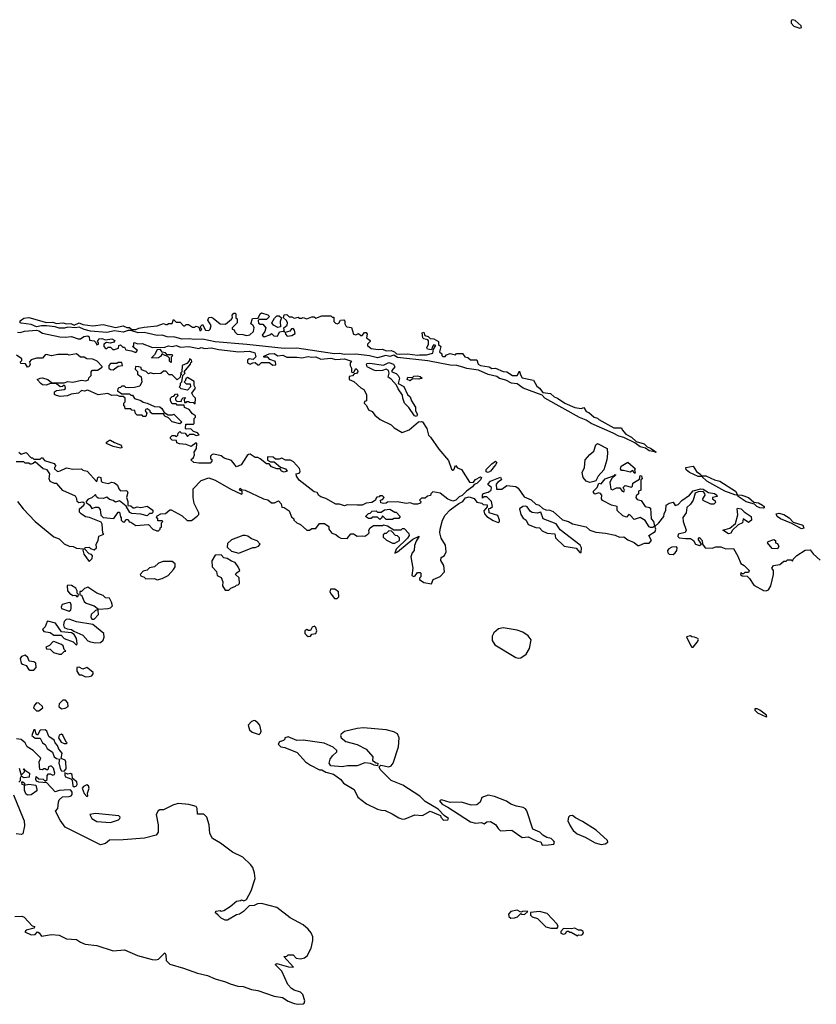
# Model space of a CAD drawing. Extents: x 2029826 to 2248070, y 228728 to 402406.
# Tile 299 of 368: x 2193662 to 2199994, y 267108 to 274934. Entities that reach past the tile are written whole.
import ezdxf

# ---------------------------------------------------------------- set-up
doc = ezdxf.new("R2010")
doc.units = 0

msp = doc.modelspace()

# ---------------------------------------------------------------- linework, layer by layer
at = {"layer": '0CON10XD'}
for points in [[(2199863.6, 274866.4), (2199875, 274872.5), (2199873.3, 274885), (2199825, 274926.2), (2199805, 274933.8), (2199795, 274927.5), (2199793.5, 274905), (2199815, 274882.7), (2199863.6, 274866.4)], [(2198715, 271492.5), (2198710, 271500), (2198665, 271505.8), (2198635, 271527.5), (2198595, 271539.2), (2198551.7, 271571.7), (2198463.4, 271613.4), (2198425, 271622.5), (2198378.3, 271648.3), (2198203.6, 271723.6), (2198165, 271751.4), (2198111.7, 271771.7), (2197835.9, 271925.9), (2197815, 271950), (2197665, 272004.2), (2197615, 272038.8), (2197570, 272045), (2197525, 272067.5), (2197475, 272082.2), (2197455, 272098), (2197385, 272114.2), (2197308.3, 272148.3), (2197215, 272160), (2197185, 272170.8), (2197135.9, 272185.9), (2197085, 272188.1), (2196905, 272221.4), (2196665, 272249.2), (2196636.7, 272266.7), (2196605, 272256.7), (2196573.6, 272263.6), (2196505, 272245.6), (2196441.8, 272261.8), (2196333.9, 272276.1), (2196245, 272272.2), (2196205, 272280), (2196165, 272277.5), (2195865, 272323.1), (2195765, 272321.5), (2195467.5, 272352.5), (2195215, 272373.6), (2195115, 272393.8), (2195045, 272391.4), (2195015, 272398), (2194955, 272393.6), (2194895, 272410), (2194835, 272412.5), (2194795, 272427.5), (2194755, 272423.3), (2194653, 272447), (2194605, 272444), (2194545, 272462.5), (2194525, 272462.5), (2194485, 272450), (2194415, 272461.2), (2194355, 272447.1), (2194225, 272458.6), (2194175, 272470), (2194135, 272488.8), (2194105, 272484), (2194045, 272490), (2194017.5, 272482.5), (2193975, 272481.8), (2193945, 272492), (2193875, 272499.2), (2193835, 272500), (2193795, 272492), (2193755, 272510), (2193675, 272521.2), (2193667.5, 272525), (2193665, 272540), (2193695, 272562.5), (2193735, 272567.5), (2193875, 272527.5), (2193925, 272528.6), (2193955, 272518.8), (2194005, 272524.3), (2194035, 272516.2), (2194067.7, 272517.7), (2194095, 272506.7), (2194135, 272523.3), (2194165, 272511.2), (2194245, 272501.2), (2194325, 272510), (2194425, 272486.7), (2194485, 272501.4), (2194515, 272486.7), (2194535, 272487.5), (2194555, 272470), (2194585, 272470), (2194608.3, 272481.7), (2194650.7, 272489.3), (2194755, 272500), (2194805, 272520), (2194825, 272510), (2194835, 272510), (2194845, 272520), (2194875, 272520), (2194885, 272550), (2194905, 272530), (2194938.3, 272528.3), (2194965, 272500), (2194975, 272500), (2194985, 272510), (2195005, 272510), (2195035, 272490), (2195055, 272490), (2195062.5, 272497.5), (2195081.7, 272491.7), (2195090, 272485), (2195095, 272460), (2195110, 272475), (2195101.7, 272481.7), (2195100, 272495), (2195115, 272510), (2195140, 272465), (2195165, 272463.3), (2195176.1, 272473.9), (2195183, 272503), (2195157.5, 272545), (2195165, 272567.5), (2195185, 272568.8), (2195201.2, 272561.2), (2195255, 272517.5), (2195297.5, 272512.5), (2195346.4, 272553.6), (2195352.5, 272565), (2195350, 272585), (2195365, 272600), (2195375, 272600), (2195380, 272595), (2195380, 272565), (2195390, 272555), (2195390, 272525), (2195350, 272485), (2195350, 272475), (2195368.3, 272468.3), (2195371.7, 272451.7), (2195390, 272435), (2195435, 272432.5), (2195465, 272423.3), (2195491.7, 272428.3), (2195520, 272455), (2195527, 272487), (2195516.4, 272506.4), (2195500, 272515), (2195511.7, 272558.3), (2195558.3, 272561.7), (2195573.9, 272596.1), (2195585, 272603.3), (2195635, 272586.7), (2195647.5, 272575), (2195625, 272550), (2195578.3, 272551.7), (2195565, 272550), (2195558.3, 272541.7), (2195560.7, 272520.7), (2195575, 272512.5), (2195595, 272512.5), (2195617.5, 272485), (2195610, 272455), (2195590, 272425), (2195605, 272413.3), (2195651.7, 272428.3), (2195665, 272440), (2195681.2, 272421.2), (2195712.5, 272417.5), (2195727.5, 272452.5), (2195757.5, 272457.5), (2195768.3, 272451.7), (2195762.5, 272485), (2195787.5, 272505), (2195790, 272525), (2195783, 272543), (2195760, 272565), (2195765, 272587.5), (2195785, 272590), (2195803, 272573), (2195825, 272572.5), (2195845, 272560), (2195875, 272570), (2195885, 272560), (2195905, 272560), (2195915, 272567.5), (2195945, 272556.7), (2195985, 272572.5), (2196001.7, 272571.7), (2196015, 272562.5), (2196065, 272580), (2196135, 272580), (2196145, 272570), (2196158.3, 272568.3), (2196160, 272535), (2196171.2, 272521.2), (2196185, 272516.7), (2196199.3, 272520.7), (2196213.3, 272546.7), (2196238.3, 272548.3), (2196246.7, 272536.7), (2196247, 272517), (2196255, 272500), (2196263, 272493), (2196298.3, 272488.3), (2196315, 272433.3), (2196335, 272430), (2196355, 272440), (2196375, 272422.5), (2196385, 272422.5), (2196403.6, 272446.4), (2196415, 272447.5), (2196423.8, 272435), (2196420, 272405), (2196447.5, 272385), (2196447.5, 272375), (2196427.5, 272355), (2196427.5, 272345), (2196455, 272321.2), (2196511.7, 272311.7), (2196545, 272314), (2196575, 272302), (2196615, 272304), (2196642.5, 272295), (2196658.3, 272278.3), (2196683.9, 272273.9), (2196745, 272277.5), (2196824.1, 272265.9), (2196841.1, 272268.9), (2196895, 272269.2), (2196947, 272283), (2196950, 272315), (2196970, 272345), (2196955, 272350), (2196943, 272337), (2196935, 272310), (2196902.5, 272315), (2196897.5, 272325), (2196912.5, 272355), (2196911.7, 272381.7), (2196905, 272390), (2196875, 272397.5), (2196867.5, 272405), (2196860, 272445), (2196875, 272450), (2196883, 272423), (2196910, 272415), (2196925, 272400), (2196955, 272397.5), (2196990, 272375), (2196991.7, 272351.7), (2197010, 272335), (2197000, 272295), (2197018.3, 272278.3), (2197017.5, 272265), (2197025, 272257.5), (2197045, 272257.5), (2197055, 272270), (2197085, 272280), (2197125, 272270), (2197135, 272280), (2197181.7, 272281.7), (2197200, 272255), (2197225, 272247.5), (2197245, 272230), (2197295, 272230), (2197307, 272197), (2197326, 272186), (2197395, 272173.8), (2197415, 272160), (2197445, 272163.3), (2197505, 272137.5), (2197535, 272133.8), (2197580, 272105), (2197615, 272106.7), (2197635, 272140), (2197640, 272115), (2197655, 272087.5), (2197745, 272067.5), (2197772.1, 272022.1), (2197795, 272006.2), (2197820.6, 271970.6), (2197881.4, 271961.4), (2197910, 271935), (2197936.5, 271926.5), (2197995, 271885.7), (2198075, 271852.5), (2198125, 271842.5), (2198145, 271850), (2198165, 271820), (2198185, 271812.5), (2198227.5, 271775), (2198255, 271766.2), (2198265, 271756.7), (2198385, 271689.2), (2198445, 271690), (2198450, 271675), (2198479.3, 271639.3), (2198525.8, 271615.8), (2198561.2, 271581.2), (2198625, 271563.3), (2198648.8, 271538.8), (2198675, 271529.2), (2198710, 271505), (2198720, 271495), (2198715, 271492.5)], [(2195715, 272487.5), (2195680, 272505), (2195667.5, 272525), (2195687.5, 272562.5), (2195705, 272580), (2195725, 272580), (2195742.5, 272565), (2195733.6, 272533.6), (2195735, 272492.5), (2195715, 272487.5)], [(2193645, 272448.8), (2193665, 272446.2), (2193701.8, 272458.2), (2193795, 272466), (2193815, 272460.8), (2193842.9, 272442.9), (2193982.5, 272412.5), (2194025, 272410), (2194073.6, 272416.4), (2194127, 272397), (2194145, 272397.5), (2194173.3, 272415), (2194205, 272420.6), (2194215, 272412.5), (2194217.5, 272387.5), (2194255, 272380), (2194268.3, 272368.3), (2194275, 272350), (2194290, 272355), (2194290, 272365), (2194280, 272375), (2194295, 272396.2), (2194315, 272398.8), (2194345, 272390), (2194395, 272397.5), (2194418.8, 272385), (2194410.7, 272369.3), (2194385, 272362.5), (2194353.3, 272366.7), (2194330, 272355), (2194330, 272335), (2194345, 272320), (2194355, 272320), (2194365, 272330), (2194385, 272330), (2194403, 272313), (2194415, 272312.5), (2194448.3, 272321.7), (2194450, 272345), (2194465, 272350), (2194481.7, 272331.7), (2194495, 272330), (2194505, 272310), (2194551.7, 272301.7), (2194585, 272287.5), (2194600, 272305), (2194560, 272335), (2194570, 272345), (2194570, 272365), (2194575, 272367.5), (2194598.3, 272358.3), (2194635, 272360), (2194717, 272327), (2194815, 272330), (2194845, 272341.2), (2194875, 272336.2), (2194905, 272343.8), (2194940.4, 272330.5), (2195006.8, 272336.8), (2195085, 272320), (2195105, 272328), (2195135, 272321.2), (2195185, 272325.6), (2195245, 272311.4), (2195405, 272293.8), (2195488.1, 272298.1), (2195530, 272285), (2195540, 272255), (2195517.5, 272232.5), (2195485, 272237.5), (2195473.8, 272226.2), (2195473.3, 272205), (2195495, 272196), (2195515, 272207.5), (2195535, 272210), (2195555, 272190), (2195565, 272190), (2195585, 272210), (2195645, 272210), (2195675, 272187.5), (2195698.3, 272191.7), (2195695, 272217.5), (2195651.7, 272231.7), (2195635, 272250), (2195601.7, 272251.7), (2195601.7, 272258.3), (2195645, 272278), (2195685, 272279.4), (2195715, 272262.5), (2195755, 272267.1), (2195785, 272251.2), (2195865, 272252), (2195905, 272245.7), (2195954.5, 272255.5), (2195985, 272250.8)], [(2195788.3, 272418.3), (2195825, 272424), (2195851.7, 272438.3), (2195847.5, 272465), (2195835, 272480), (2195823.6, 272476.4), (2195810.7, 272459.3), (2195771.7, 272448.3), (2195773.9, 272433.9), (2195788.3, 272418.3)], [(2196345, 271074.2), (2196265, 271076.7), (2196245, 271070), (2196205, 271083.3), (2196175, 271083.3), (2196095, 271126.7), (2196055, 271140), (2196040.7, 271150.7), (2196026.4, 271176.4), (2196001.7, 271181.7), (2195884.1, 271274.1), (2195862.5, 271305), (2195860, 271325), (2195888.3, 271331.7), (2195892.5, 271345), (2195887, 271367), (2195839.3, 271419.3), (2195815, 271432.5), (2195775, 271432.5), (2195745, 271447.5), (2195725, 271440), (2195695, 271440), (2195677, 271457), (2195631.7, 271458.3), (2195633, 271433), (2195655, 271420), (2195685, 271420), (2195735, 271377.5), (2195775, 271363.3), (2195787.5, 271345), (2195765, 271337.5), (2195743.8, 271345), (2195732.5, 271362.5), (2195705, 271363.8), (2195665, 271380.8), (2195645, 271402.5), (2195623.9, 271403.9), (2195573.6, 271443.6), (2195555, 271452.5), (2195535, 271453.3), (2195495, 271480), (2195481.2, 271478.8), (2195471.2, 271468.8), (2195422.5, 271395), (2195385, 271380), (2195345, 271430), (2195288.3, 271448.3), (2195265, 271467.5), (2195205, 271480), (2195191.7, 271478.3), (2195180, 271465), (2195180, 271445), (2195188.3, 271438.3), (2195190, 271425), (2195175, 271410), (2195085, 271407.5), (2195047.5, 271415), (2195022.5, 271435), (2195044, 271455), (2195051.2, 271475), (2195050, 271495), (2195068.8, 271525), (2195070, 271565), (2195065, 271570), (2195025, 271542.5), (2194985, 271557.5), (2194933, 271563), (2194911.7, 271571.7), (2194908.3, 271588.3), (2194875, 271592.5), (2194860, 271605), (2194860, 271615), (2194875, 271630), (2194895, 271630), (2194908.3, 271621.7), (2194918.3, 271631.7), (2194921.7, 271648.3), (2194935, 271660), (2194945, 271650), (2194978.3, 271648.3), (2194995, 271620), (2195015, 271640), (2195045, 271640), (2195065, 271630), (2195090, 271635), (2195075, 271650), (2195045, 271660), (2195021.7, 271681.7), (2194985, 271680), (2194980, 271685), (2194981.7, 271718.3), (2195045, 271720), (2195050, 271725), (2195050, 271765), (2195060, 271775), (2195060, 271785), (2195035, 271800), (2195010, 271835), (2194971.7, 271851.7), (2194970, 271870), (2194915, 271870), (2194905, 271880), (2194875, 271880), (2194860, 271905), (2194860, 271925), (2194875, 271940), (2194888.3, 271941.7), (2194901.7, 271958.3), (2194915, 271960), (2194920, 271945), (2194900, 271925), (2194901.7, 271911.7), (2194911.7, 271901.7), (2194945, 271900), (2194951.7, 271918.3), (2194961.7, 271928.3), (2194975, 271930), (2194980, 271925), (2194970, 271915), (2194971.7, 271891.7), (2194985, 271890), (2194991.7, 271898.3), (2195005, 271900), (2195013, 271893), (2195045, 271890), (2195058.3, 271881.7), (2195060, 271925), (2195040, 271945), (2195030, 271965), (2195060, 272005), (2195050, 272025), (2195048.3, 272058.3), (2194995, 272090), (2194981.7, 272078.3), (2194978.3, 272061.7), (2194970, 272055), (2194985, 272040), (2195018.3, 272038.3), (2195020, 272015), (2194995, 271990), (2194945, 272000), (2194930, 272015), (2194940, 272025), (2194940, 272045), (2194950, 272055), (2194960, 272105), (2194977, 272123), (2194970, 272135), (2195020, 272195), (2195021.7, 272208.3), (2195030, 272215), (2195028.3, 272228.3), (2195011.7, 272238.3), (2195008.3, 272221.7), (2194990, 272200), (2194953.8, 272186.2), (2194950, 272135), (2194940, 272125), (2194950, 272115), (2194941.7, 272108.3), (2194938.3, 272091.7), (2194915, 272070), (2194875, 272110), (2194851.7, 272111.7), (2194825, 272140), (2194805, 272140), (2194785, 272122.5), (2194725, 272120), (2194702.5, 272127.5), (2194685, 272120), (2194668.3, 272138.3), (2194631.7, 272151.7), (2194628.3, 272168.3), (2194610, 272175), (2194581.7, 272178.3), (2194580, 272155), (2194598.3, 272138.3), (2194600, 272115), (2194627.5, 272095), (2194632.5, 272055), (2194618.3, 272021.7), (2194575, 272010), (2194525, 272007.5), (2194505, 272010), (2194495, 272020), (2194475, 272020), (2194465, 272010), (2194451.7, 272008.3), (2194441.7, 271998.3), (2194440, 271985), (2194475, 271960), (2194535, 271960), (2194545, 271950), (2194558.3, 271948.3), (2194575, 271922.5), (2194625, 271907.5), (2194645, 271892.5), (2194676.4, 271886.4), (2194735, 271860), (2194777, 271857), (2194793, 271843), (2194811.7, 271811.7), (2194843, 271793), (2194877.5, 271792.5), (2194888.3, 271798.3), (2194950, 271735), (2194935, 271722.5), (2194875, 271737.5), (2194845, 271770), (2194815, 271782.5), (2194805, 271800), (2194715, 271800), (2194700, 271815), (2194700, 271825), (2194675, 271840), (2194663.6, 271836.4), (2194660, 271825), (2194672.5, 271805), (2194665, 271780), (2194645, 271780), (2194635, 271790), (2194595, 271790), (2194583, 271803), (2194578.3, 271828.3), (2194555, 271830), (2194545, 271840), (2194501.7, 271841.7), (2194498.3, 271858.3), (2194490, 271865), (2194490, 271885), (2194500, 271895), (2194500, 271925), (2194485, 271940), (2194458.3, 271938.3), (2194435, 271950), (2194395, 271947.5), (2194363.6, 271963.6), (2194285, 271952.5), (2194205, 271988), (2194175, 271980), (2194153.9, 271986.1), (2194130, 271965), (2194072, 271958), (2194043, 271943), (2193985, 271940), (2193955, 271947.5), (2193940, 271955), (2193940, 271975), (2193955, 271987.5), (2194017, 271993), (2194027, 272003), (2194025, 272020), (2194015, 272030), (2194002.5, 272017.5), (2193985, 272016.7), (2193955, 272040), (2193905, 272042.5), (2193875, 272030), (2193845, 272032.5), (2193830.7, 272040.7), (2193802.5, 272075), (2193825, 272083.3), (2193845, 272086.7), (2193885, 272073.3), (2193915, 272050), (2193955, 272047.5), (2194015, 272047.5), (2194045, 272057.5), (2194085, 272053.3), (2194155, 272067.5), (2194187, 272063), (2194208.3, 272071.7), (2194211.7, 272088.3), (2194230, 272105), (2194230, 272135), (2194241.7, 272148.3), (2194281.7, 272148.3), (2194318.3, 272171.7), (2194318.3, 272178.3), (2194279.3, 272219.3), (2194245, 272236.2), (2194197, 272237), (2194175, 272250), (2194145, 272250), (2194115, 272277.5), (2194055, 272267.5), (2194045, 272272.5), (2193965, 272272.5), (2193915, 272262.5), (2193875, 272272.5), (2193865, 272270), (2193845, 272242.5), (2193795, 272243.3), (2193755, 272230), (2193740, 272215), (2193747, 272193), (2193736.4, 272173.6), (2193725, 272172.5), (2193708.3, 272198.3), (2193671.7, 272201.7), (2193670, 272215), (2193680, 272225), (2193678.3, 272238.3), (2193638.3, 272268.3)], [(2194865, 272210), (2194870, 272215), (2194870, 272255), (2194880, 272265), (2194875, 272270), (2194835, 272270), (2194820, 272285), (2194795, 272290), (2194781.7, 272311.7), (2194755, 272310), (2194735, 272270), (2194710, 272245), (2194765, 272247.5), (2194790, 272265), (2194795, 272280), (2194801.7, 272271.7), (2194838.3, 272258.3), (2194850, 272245), (2194851.7, 272221.7), (2194865, 272210)], [(2194405, 272151.2), (2194445, 272180), (2194480, 272185), (2194475, 272210), (2194445, 272210), (2194435, 272200), (2194385, 272200), (2194370, 272185), (2194370, 272165), (2194385, 272152.5), (2194405, 272151.2)], [(2195985, 272250.8), (2196015, 272252.9), (2196055, 272235.8), (2196135, 272244), (2196175, 272233.3), (2196245, 272237.1), (2196298.3, 272218.3), (2196290, 272205), (2196290, 272185), (2196300, 272165), (2196300, 272135), (2196305, 272130), (2196318.3, 272131.7), (2196335, 272160), (2196348.3, 272148.3), (2196350, 272135), (2196338.3, 272121.7), (2196321.7, 272118.3), (2196308.3, 272101.7), (2196281.7, 272098.3), (2196280, 272075), (2196318.3, 272058.3), (2196375, 272006.7), (2196397.5, 271995), (2196420, 271955), (2196420, 271905), (2196401.7, 271898.3), (2196400, 271885), (2196418.3, 271868.3), (2196433.6, 271833.6), (2196465, 271820), (2196485, 271790), (2196527, 271757), (2196615, 271712.5), (2196639.3, 271689.3), (2196703.6, 271653.6), (2196757.3, 271672.7), (2196832.8, 271737.2), (2196855, 271741.2), (2196865, 271736.7), (2196899.2, 271685), (2196910.3, 271630.3), (2196928.6, 271615), (2196995, 271519.5), (2197069.6, 271429.6), (2197095, 271360), (2197105, 271353.8), (2197113, 271357), (2197125, 271390), (2197143, 271373), (2197175, 271357.5), (2197236.7, 271256.7), (2197266.1, 271253.9), (2197285, 271280), (2197325, 271300), (2197333.3, 271295), (2197325.8, 271275), (2197295, 271247.1), (2197275, 271240), (2197260.6, 271219.4), (2197212.9, 271185), (2197179.3, 271150.7), (2197155, 271140), (2197127.5, 271115), (2197105, 271107.5), (2197065, 271122.5), (2197005, 271170), (2196945, 271180), (2196930, 271165), (2196928.3, 271151.7), (2196903, 271147), (2196885, 271130), (2196855, 271130), (2196840, 271115), (2196850, 271105), (2196848.3, 271091.7), (2196825, 271082.5), (2196795, 271082.5), (2196765, 271092.5), (2196735, 271087.5), (2196665, 271102.5), (2196585, 271100), (2196575, 271090), (2196555, 271087.5), (2196533.6, 271093.6), (2196530, 271115), (2196545, 271120), (2196560, 271135), (2196545, 271150), (2196525, 271150), (2196518.3, 271141.7), (2196501.7, 271138.3), (2196491.7, 271128.3), (2196490, 271115), (2196460, 271095), (2196415, 271090), (2196385, 271076), (2196345, 271074.2)], [(2196815, 271780.8), (2196800, 271785), (2196755, 271852.5), (2196720, 271885), (2196706.7, 271925), (2196705, 271950), (2196669.3, 271999.3), (2196658.3, 272028.3), (2196615, 272077.5), (2196591.7, 272091.7), (2196600, 272125), (2196592.5, 272145), (2196575, 272156.2), (2196545, 272146), (2196495, 272143.3), (2196478.3, 272148.3), (2196423.6, 272173.6), (2196420, 272195), (2196425, 272200), (2196445, 272203.8), (2196555, 272187.5), (2196595, 272207.9), (2196634.3, 272195), (2196644, 272175), (2196620, 272145), (2196620, 272135), (2196655, 272120.8), (2196670.8, 272105), (2196680.8, 272085), (2196671.7, 272041.7), (2196715, 272017.5), (2196745.4, 271955.4), (2196766.1, 271936.1), (2196775.7, 271905), (2196807.3, 271855), (2196808.1, 271825), (2196824.4, 271795), (2196815, 271780.8)], [(2196765, 272064.2), (2196743.3, 272075), (2196748.3, 272091.7), (2196785, 272090), (2196795, 272100), (2196825, 272102.5), (2196845, 272097.5), (2196860, 272085), (2196835, 272077.5), (2196785, 272080), (2196765, 272064.2)], [(2194465, 271527.5), (2194405, 271542), (2194352.5, 271565), (2194352.5, 271575), (2194375, 271592.5), (2194385, 271592.5), (2194415, 271573.3), (2194462.5, 271555), (2194472.5, 271545), (2194475, 271530), (2194465, 271527.5)], [(2193655, 271497.5), (2193675, 271480), (2193715, 271492.5), (2193755, 271450), (2193765, 271450), (2193775, 271440), (2193825, 271440), (2193835, 271450), (2193845, 271450), (2193860, 271430), (2193937.5, 271405), (2193950, 271385), (2193940, 271375), (2193940, 271365), (2193963, 271343), (2193985, 271347.5), (2194035, 271372.5), (2194085, 271360), (2194155, 271362.5), (2194165, 271352.5), (2194200, 271345), (2194275, 271260), (2194282.5, 271295), (2194295, 271300), (2194307.5, 271295), (2194310, 271265), (2194318.3, 271258.3), (2194365, 271246.7), (2194395, 271256.7), (2194415, 271252.5), (2194440, 271235), (2194450, 271205), (2194465, 271190), (2194505, 271192.5), (2194517, 271187), (2194522.5, 271175), (2194512.5, 271135), (2194522.5, 271105), (2194521.7, 271071.7), (2194545, 271070), (2194563.9, 271053.9), (2194575, 271052.5), (2194595, 271062.5), (2194625, 271056.7), (2194675, 271067.5), (2194720, 271035), (2194721.7, 271018.3), (2194715, 271010), (2194695, 271010), (2194675, 270990), (2194625, 271003.3), (2194555, 271007.5), (2194537, 271017), (2194508.3, 271068.3), (2194455, 271110), (2194425, 271100), (2194405, 271112.5), (2194375, 271120), (2194355, 271137.5), (2194325, 271127.5), (2194285, 271130), (2194271.7, 271141.7), (2194265, 271160), (2194237, 271133), (2194207, 271123), (2194190, 271105), (2194190, 271095), (2194220, 271075), (2194235, 271047.5), (2194265, 271060), (2194285, 271060), (2194301.7, 271041.7), (2194306.2, 270995), (2194325, 270976.7), (2194411.7, 270968.3), (2194445, 271020), (2194455, 271020), (2194463, 270983), (2194470, 270975), (2194470, 270955), (2194481.7, 270941.7), (2194498.3, 270941.7), (2194505, 270960), (2194525, 270960), (2194531.7, 270941.7), (2194545, 270940), (2194585, 270912.5), (2194685, 270920), (2194720, 270885), (2194751.7, 270871.7)], [(2198195, 271255.7), (2198165, 271266.5), (2198141.1, 271295), (2198132.7, 271335), (2198150.6, 271375), (2198157.8, 271435), (2198195, 271478), (2198226.9, 271503.1), (2198241.4, 271555), (2198255, 271565.8), (2198331.2, 271525), (2198335.5, 271484.5), (2198328.9, 271435), (2198304.5, 271355.5), (2198260, 271305), (2198241.7, 271268.3), (2198225, 271262), (2198195, 271255.7)], [(2193644.2, 271104.2), (2193691.2, 271045), (2193786.7, 270945), (2193935, 270823.3), (2193976.1, 270806.1), (2194016.4, 270766.4), (2194055, 270750), (2194087, 270747), (2194115, 270732.5), (2194168.3, 270728.3), (2194163, 270717), (2194172, 270685), (2194215, 270627.5), (2194238.3, 270651.7), (2194241.7, 270671.7), (2194232.5, 270682.5), (2194215, 270687.5), (2194180, 270725), (2194181.7, 270738.3), (2194215, 270740), (2194225, 270730), (2194255, 270720), (2194272.5, 270735), (2194270, 270765), (2194287.5, 270795), (2194291.7, 270828.3), (2194330, 270845), (2194322.5, 270852.5), (2194318.8, 270925), (2194309.6, 270939.5), (2194217, 270977), (2194185, 270982.5), (2194150, 271005), (2194138.3, 271018.3), (2194137.5, 271045), (2194172.5, 271075), (2194177.5, 271087.5), (2194165, 271100), (2194133, 271093), (2194120, 271105), (2194117.5, 271125), (2194105, 271147.5), (2194005, 271192.5), (2193957, 271247), (2193938.3, 271248.3), (2193903.6, 271263.6), (2193897.5, 271285), (2193902.5, 271325), (2193880, 271355), (2193850, 271365), (2193785, 271420), (2193770, 271405), (2193755, 271400), (2193745, 271400), (2193735, 271410), (2193705, 271410), (2193695, 271420), (2193635, 271420)], [(2197385, 271333.3), (2197369.6, 271339.5), (2197371.2, 271358.8), (2197415, 271404), (2197445, 271423.8), (2197453.8, 271415), (2197445.3, 271394.7), (2197403.1, 271345), (2197385, 271333.3)], [(2198555, 271330), (2198545, 271330), (2198535, 271350), (2198515, 271336.7), (2198461.7, 271351.7), (2198445, 271350), (2198437.5, 271365), (2198443.3, 271385), (2198495, 271416.2), (2198557.5, 271365), (2198550, 271355), (2198555, 271330)], [(2199575, 271051.4), (2199543.8, 271055), (2199520.8, 271065), (2199502.7, 271082.7), (2199435, 271101.8), (2199373.8, 271145), (2199372.5, 271152.5), (2199345, 271156.2), (2199267.5, 271185), (2199124.2, 271265), (2199085, 271302.5), (2199055, 271301.9), (2198985, 271333.5), (2198959.4, 271355), (2198956.1, 271373.9), (2199015, 271384.2), (2199041.5, 271341.5), (2199069.2, 271325), (2199085, 271307.5), (2199115, 271309.2), (2199185, 271277.5), (2199226.2, 271266.2), (2199352, 271185), (2199368.3, 271158.3), (2199402.5, 271155), (2199455, 271136.4), (2199497.7, 271097.7), (2199535, 271092.5), (2199567.1, 271075), (2199578.1, 271065), (2199580, 271055), (2199575, 271051.4)], [(2194751.7, 270871.7), (2194765, 270870), (2194780, 270885), (2194780, 270895), (2194790, 270900), (2194790, 270935), (2194800, 270945), (2194795, 270950), (2194761.7, 270951.7), (2194760, 270965), (2194750, 270975), (2194755, 270990), (2194783.6, 271006.4), (2194820.7, 271009.3), (2194855, 271037.5), (2194867, 271037), (2194955, 270990), (2194993.6, 270953.6), (2195027, 270953), (2195073, 270987), (2195085, 271000), (2195087, 271013), (2195048.3, 271088.3), (2195040, 271135), (2195040, 271205), (2195105, 271270), (2195165, 271291.2), (2195215, 271273.8), (2195340.8, 271200.8), (2195425, 271163.3), (2195430, 271165), (2195430, 271185), (2195410, 271195), (2195415, 271210), (2195425, 271200), (2195455, 271193.3), (2195600, 271125), (2195635, 271117.5), (2195665, 271092.5), (2195687, 271093), (2195718.3, 271108.3), (2195740, 271085), (2195745, 271060), (2195765, 271057.5), (2195805, 271030), (2195823, 270983), (2195840, 270965), (2195840, 270955), (2195863.9, 270933.9), (2195895, 270922.5), (2195945, 270877.5), (2195965, 270877.5), (2195985, 270890), (2196015, 270890), (2196045, 270930), (2196085, 270930), (2196120, 270905), (2196120, 270885), (2196143.6, 270853.6), (2196175, 270842.5), (2196195, 270822.5), (2196215, 270813.3), (2196265, 270810), (2196295, 270846.7), (2196315.9, 270845.9), (2196345, 270827.5), (2196385, 270830), (2196405, 270827.5), (2196430, 270845), (2196440, 270855), (2196437.5, 270875), (2196447.5, 270895), (2196475, 270912.5), (2196545, 270912.5), (2196555, 270917.5), (2196585, 270910), (2196635, 270880), (2196695, 270880), (2196705, 270890), (2196718.3, 270888.3), (2196755, 270850), (2196757.5, 270835), (2196745, 270813.3), (2196653.6, 270726.4), (2196643.3, 270693.3), (2196665, 270703.8), (2196786.7, 270805), (2196838.3, 270828.3), (2196812.3, 270787.7), (2196800, 270755), (2196797.5, 270715), (2196783, 270697), (2196770, 270665), (2196787, 270573), (2196780, 270515), (2196795, 270507.5), (2196806.4, 270513.6), (2196825, 270540), (2196845, 270540), (2196850, 270535), (2196850, 270505), (2196840, 270495), (2196840, 270485), (2196875, 270461.2), (2196935, 270450), (2196947.5, 270485), (2197003, 270507), (2197037.5, 270545), (2197032.5, 270595), (2197010, 270635), (2197011.7, 270658.3), (2197040, 270675), (2197052.5, 270705), (2197046.2, 270756.2), (2197013, 270813), (2197002.5, 270855), (2197003.8, 270885), (2197022.5, 270955), (2197043.8, 270995), (2197083.3, 271036.7), (2197152.2, 271087.8), (2197185, 271103.8), (2197188.7, 271111.3), (2197206.3, 271133.7), (2197235, 271140.6), (2197275, 271127.5), (2197295, 271100), (2197335, 271090), (2197345, 271080), (2197378.3, 271078.3), (2197378.3, 271061.7), (2197350.7, 271029.3), (2197356.7, 271005), (2197374, 270985), (2197425, 270952), (2197465, 270937.5), (2197475, 270942.5), (2197476.2, 270955), (2197461.7, 270991.7), (2197392.5, 271015), (2197391.7, 271048.3), (2197405, 271050), (2197420, 271065), (2197412.5, 271105), (2197375, 271140), (2197355, 271140), (2197341.7, 271131.7), (2197340, 271155), (2197345, 271167.5), (2197385, 271177.5), (2197410, 271195), (2197412.5, 271215), (2197387, 271237), (2197386.7, 271245), (2197403.3, 271265), (2197485, 271296.7), (2197492.5, 271275), (2197461.7, 271258.3), (2197448.3, 271241.7), (2197453, 271203), (2197495, 271203.3), (2197535, 271232.5), (2197605, 271222.5), (2197625, 271210), (2197671.7, 271141.7), (2197728.3, 271118.3), (2197763.6, 271083.6), (2197790, 271075), (2197819.3, 271049.3), (2197845, 271037.5), (2197875, 271036.2), (2197902.5, 271025), (2197977.3, 270957.3), (2198025, 270943.8), (2198057.3, 270927.3), (2198165, 270903.3), (2198195, 270876.7), (2198241.2, 270861.2), (2198318.3, 270851.7), (2198395.8, 270835.8), (2198430.7, 270820.7), (2198465, 270822.5), (2198495, 270800), (2198545, 270777.5), (2198575, 270753.8), (2198586.4, 270753.6), (2198627, 270773), (2198665, 270773.3), (2198683.3, 270795), (2198662.5, 270835), (2198712.5, 270865), (2198717.5, 270885), (2198710, 270905), (2198742.5, 270935), (2198780.8, 270985), (2198783.6, 271006.4), (2198798, 271035), (2198800, 271075), (2198825, 271090), (2198855, 271097.5), (2198873, 271073), (2198895, 271080), (2198925, 271113.3), (2198985, 271153.3), (2199015, 271188.8), (2199075, 271206), (2199095, 271203.3), (2199136.7, 271176.7), (2199185, 271167.1), (2199203.3, 271155), (2199207, 271143), (2199170, 271135), (2199170, 271125), (2199189.3, 271109.3), (2199193.3, 271095), (2199178.3, 271081.7), (2199155, 271082.5), (2199095, 271113.3), (2199091.2, 271125), (2199110, 271155), (2199108.3, 271168.3), (2199095, 271183.3), (2199055, 271181.2), (2199030.3, 271169.7), (2199014.2, 271115), (2198995, 271083.8), (2198964.3, 271055.7), (2198959.2, 271015), (2198934.2, 270975.8), (2198935.8, 270945), (2198958.8, 270875), (2198951.7, 270858.3), (2198896, 270844), (2198893.8, 270825), (2198903.8, 270815), (2198955, 270808.8), (2198995, 270811.2), (2199016.7, 270795), (2199033.3, 270765), (2199066.4, 270753.6), (2199080, 270765), (2199053.6, 270803.6), (2199066.7, 270816.7), (2199087.5, 270795), (2199090, 270765), (2199110, 270735), (2199165, 270733.3), (2199195, 270742.5), (2199235, 270742.5), (2199275, 270727.5), (2199335, 270730), (2199370.7, 270670.7), (2199395, 270610), (2199420, 270595), (2199460, 270555), (2199455, 270540), (2199425, 270540), (2199415, 270530), (2199405, 270530), (2199395, 270540), (2199390, 270525), (2199405, 270512.5), (2199445, 270510), (2199463, 270493), (2199498.3, 270438.3), (2199575, 270396.7), (2199595, 270393.3), (2199615, 270402.5), (2199632.5, 270435), (2199653.3, 270525), (2199652.5, 270555), (2199640, 270575), (2199653.6, 270596.4), (2199705, 270603.3), (2199735, 270630), (2199755, 270630), (2199765, 270640), (2199795, 270640), (2199805, 270630), (2199810, 270645), (2199840, 270675), (2199903.9, 270716.1), (2199945, 270718.8), (2199968.2, 270688.2), (2200025, 270638.8)], [(2198675, 270896.7), (2198665, 270904), (2198632.7, 270952.7), (2198595, 270976.7), (2198545, 270960), (2198515, 270996.7), (2198505, 271000), (2198485, 270980), (2198455, 270991.2), (2198412, 271032), (2198410, 271065), (2198365, 271076.2), (2198295, 271113.3), (2198286.7, 271125), (2198289.2, 271155), (2198278, 271168), (2198265, 271171.9), (2198232.7, 271162.7), (2198223.8, 271175), (2198224.1, 271185.9), (2198251.2, 271215), (2198265, 271250), (2198285, 271243.3), (2198316.4, 271283.6), (2198390, 271310), (2198395, 271320), (2198400, 271315), (2198366.2, 271283.8), (2198352, 271255), (2198361.7, 271201.7), (2198375, 271197.5), (2198405, 271212), (2198431.7, 271211.7), (2198450, 271185), (2198465, 271180), (2198470, 271195), (2198460, 271215), (2198475, 271230), (2198525, 271217.5), (2198532.5, 271225), (2198535, 271250), (2198588.3, 271281.7), (2198595, 271310), (2198605, 271307.5), (2198610, 271285), (2198600, 271275), (2198600, 271195), (2198580, 271185), (2198580, 271165), (2198561.2, 271148.8), (2198560, 271135), (2198569.3, 271119.3), (2198603, 271113), (2198634, 271064), (2198667, 271057), (2198675, 271050), (2198680, 270965), (2198700, 270945), (2198708.3, 270911.7), (2198695, 270897.5), (2198675, 270896.7)], [(2196625, 270960), (2196575, 270960), (2196545, 270990), (2196538.3, 270971.7), (2196525, 270960), (2196505, 270980), (2196465, 270980), (2196455, 270970), (2196435, 270970), (2196410, 270985), (2196435, 271010), (2196448.3, 271011.7), (2196465, 271027.5), (2196495, 271030), (2196505, 271020), (2196535, 271020), (2196563, 271037), (2196605, 271042.5), (2196645, 271020), (2196655, 271020), (2196687.5, 270985), (2196675, 270970), (2196635, 270970), (2196625, 270960)], [(2198125, 270700), (2198128, 270735), (2198117.7, 270757.7), (2197958, 270878), (2197925, 270927.5), (2197822.5, 270965), (2197805, 271020), (2197775, 271012.5), (2197735, 271017.5), (2197722.5, 271025), (2197695, 271062.5), (2197685, 271066.7), (2197660, 271065), (2197633.9, 271046.1), (2197645, 271000), (2197665, 270972.5), (2197687.5, 270955), (2197705, 270920), (2197765, 270896.7), (2197793.9, 270893.9), (2197815, 270870), (2197855, 270852), (2197915.8, 270845.8), (2197921.2, 270815), (2197989.3, 270749.3), (2198085, 270732.5), (2198115, 270700), (2198125, 270700)], [(2199295, 270847.5), (2199250, 270875), (2199307.5, 270892.5), (2199351.2, 270928.8), (2199370.7, 270999.3), (2199363.6, 271046.4), (2199368.3, 271051.7), (2199396.7, 271045), (2199421.2, 271021.2), (2199476.7, 270985), (2199480, 270955), (2199455, 270937.5), (2199413.3, 270966.7), (2199407.5, 270935), (2199371.7, 270918.3), (2199327.5, 270875), (2199315, 270852.5), (2199295, 270847.5)], [(2199875, 270886.5), (2199798.3, 270928.3), (2199708.9, 270965), (2199681.8, 270985), (2199676, 271005), (2199695, 271010.4), (2199735, 271000.4), (2199778.9, 270975), (2199810.3, 270940.3), (2199886, 270916), (2199895, 270892.5), (2199875, 270886.5)], [(2196645, 270772.5), (2196680, 270795), (2196680, 270815), (2196665, 270830), (2196650, 270835), (2196618.3, 270868.3), (2196595, 270870), (2196575, 270850), (2196565, 270850), (2196551.7, 270838.3), (2196551.7, 270821.7), (2196577, 270797), (2196625, 270772.5), (2196645, 270772.5)], [(2195405, 270693.3), (2195515, 270737.5), (2195535, 270737.5), (2195561.7, 270748.3), (2195572.5, 270765), (2195550.7, 270790.7), (2195505, 270806.7), (2195475, 270827.5), (2195455, 270833.3), (2195435, 270833.3), (2195345, 270800), (2195315, 270770), (2195311.7, 270741.7), (2195345, 270710), (2195405, 270693.3)], [(2199685, 270727.5), (2199641.7, 270731.7), (2199606.7, 270775), (2199610, 270785), (2199655, 270802.5), (2199670, 270795), (2199670, 270775), (2199685, 270770), (2199696.7, 270746.7), (2199685, 270727.5)], [(2198855, 270683.1), (2198872.9, 270695), (2198885.4, 270714.6), (2198889.2, 270735), (2198882.7, 270742.7), (2198845, 270740.6), (2198821.5, 270728.5), (2198812, 270715), (2198814, 270695), (2198825, 270685.8), (2198855, 270683.1)], [(2195325, 270400), (2195340, 270415), (2195378.3, 270431.7), (2195385, 270440), (2195398.3, 270441.7), (2195408.3, 270451.7), (2195407, 270497), (2195377.5, 270525), (2195382.5, 270535), (2195412.5, 270555), (2195400, 270585), (2195375, 270620), (2195345, 270630), (2195311.7, 270651.7), (2195285, 270657.5), (2195265, 270680), (2195215, 270677.5), (2195188.3, 270631.7), (2195192.5, 270585), (2195227, 270547), (2195232.5, 270515), (2195265, 270500), (2195277.5, 270465), (2195273.3, 270435), (2195295, 270400), (2195325, 270400)], [(2194755, 270482.5), (2194795, 270491.2), (2194842.5, 270515), (2194886.1, 270563.9), (2194897.5, 270585), (2194898.3, 270608.3), (2194875, 270627.5), (2194803.9, 270626.1), (2194765, 270613.3), (2194733.9, 270586.1), (2194695, 270576.7), (2194675, 270557.5), (2194645, 270550), (2194620, 270525), (2194625, 270512.5), (2194652.5, 270502.5), (2194665, 270490), (2194733, 270493), (2194755, 270482.5)], [(2194125, 270350), (2194130, 270365), (2194120, 270375), (2194120, 270395), (2194110, 270415), (2194075, 270437.5), (2194045, 270440), (2194040, 270435), (2194043.3, 270395), (2194057.5, 270375), (2194085, 270357.5), (2194105, 270360), (2194115, 270350), (2194125, 270350)], [(2194288.3, 270248.3), (2194365, 270252.5), (2194385, 270260), (2194400, 270275), (2194392.5, 270305), (2194375, 270336.7), (2194345, 270337.5), (2194325, 270357.5), (2194275, 270376.7), (2194205, 270423.3), (2194176.4, 270413.6), (2194155, 270390), (2194141.7, 270388.3), (2194141.7, 270361.7), (2194155, 270360), (2194175, 270310), (2194190, 270295), (2194253.6, 270273.6), (2194288.3, 270248.3)], [(2196185, 270332.5), (2196200, 270345), (2196197.5, 270385), (2196166.4, 270406.4), (2196131.7, 270408.3), (2196127.5, 270385), (2196137, 270367), (2196163.9, 270333.9), (2196185, 270332.5)], [(2194055, 270232.5), (2194068.1, 270241.9), (2194072.5, 270255), (2194072, 270282), (2194065, 270297.5), (2194055, 270301.2), (2194001.2, 270285), (2193992, 270265), (2193995, 270253.3), (2194055, 270232.5)], [(2194255, 270167.5), (2194290, 270205), (2194287.5, 270237.5), (2194281.7, 270241.7), (2194265, 270237.5), (2194230, 270205), (2194227, 270187), (2194235, 270170), (2194255, 270167.5)], [(2194265, 269980), (2194305, 269982.5), (2194327, 270003), (2194333, 270027), (2194330, 270055), (2194245, 270127.5), (2194113, 270147), (2194055, 270167.5), (2194033, 270167), (2194015, 270150), (2194010, 270125), (2194015, 270102.5), (2194040.7, 270090.7), (2194075, 270086.7), (2194093, 270073), (2194165, 270042.5), (2194205, 269997.5), (2194225, 269987.5), (2194265, 269980)], [(2194115, 269962.5), (2194120, 269975), (2194114, 270015), (2194096.1, 270046.1), (2194075, 270060), (2193995, 270067.5), (2193945.8, 270135.8), (2193885, 270153.3), (2193880, 270150), (2193865, 270106.7), (2193843.6, 270086.4), (2193855, 270070), (2193905, 270062), (2193935, 270041.2), (2193991.7, 270041.7), (2194015, 270014), (2194088.6, 269988.6), (2194115, 269962.5)], [(2195955, 270030), (2195975, 270032.5), (2195985, 270050), (2196016.7, 270055), (2196023, 270077), (2196015, 270102.5), (2196005, 270112.5), (2195987.5, 270105), (2195975, 270080), (2195958.3, 270078.3), (2195945, 270087.5), (2195930, 270075), (2195930, 270055), (2195940.7, 270040.7), (2195955, 270030)], [(2197625, 269858), (2197645, 269862), (2197688.6, 269891.4), (2197714.1, 269935.9), (2197726.4, 270003.6), (2197705, 270037.1), (2197660, 270065), (2197615, 270082.5), (2197505, 270099.2), (2197468.8, 270091.2), (2197430.4, 270059.5), (2197418.8, 270035), (2197418.3, 269998.3), (2197438.8, 269965), (2197605, 269864), (2197625, 269858)], [(2199015, 269947.5), (2199048, 269985), (2199056.7, 270005), (2199052.5, 270015), (2199025, 270026.7), (2199005, 270027.5), (2198995, 270036.2), (2198961.7, 270028.3), (2198996.4, 269956.4), (2199005, 269947.5), (2199015, 269947.5)], [(2193975, 269889.4), (2193995, 269890), (2194015, 269912.5), (2194030, 269915), (2194016.7, 269926.7), (2194007, 269957), (2193995, 269968), (2193935, 269990), (2193925, 269988.8), (2193900.4, 269959.5), (2193870, 269945), (2193875, 269933.8), (2193905, 269930), (2193931.2, 269905), (2193975, 269889.4)], [(2193775, 269763.3), (2193792.5, 269785), (2193790, 269820), (2193775, 269828.8), (2193737.5, 269835), (2193726.2, 269865), (2193705, 269882.5), (2193677.5, 269872.5), (2193666.7, 269855), (2193675, 269820), (2193685, 269810), (2193715, 269800), (2193732, 269772), (2193743.8, 269763.8), (2193775, 269763.3)], [(2194185, 269710), (2194215, 269713.8), (2194235, 269718.8), (2194247.5, 269735), (2194245.4, 269745.5), (2194205, 269780), (2194195, 269784), (2194165, 269771.4), (2194135, 269787.5), (2194116.2, 269783.8), (2194116, 269755), (2194135, 269727.5), (2194155, 269726.2), (2194185, 269710)], [(2193815, 269439.2), (2193845.8, 269464.2), (2193843.8, 269475), (2193815, 269501.2), (2193795, 269502.5), (2193780, 269485), (2193773.3, 269465), (2193795, 269440), (2193815, 269439.2)], [(2193995, 269456.2), (2194025, 269462.5), (2194046.7, 269475), (2194043.8, 269505), (2194027.5, 269525), (2194005, 269524), (2193976, 269495), (2193974.5, 269474.4), (2193995, 269456.2)], [(2199595, 269392.9), (2199600, 269395), (2199597.5, 269405), (2199545, 269445.4), (2199523.4, 269456.6), (2199504.4, 269455.6), (2199504.4, 269445), (2199525.8, 269425), (2199595, 269392.9)], [(2195565, 269253.3), (2195577.5, 269262.5), (2195581.7, 269278.3), (2195570, 269325), (2195556.2, 269345), (2195535, 269360), (2195525, 269363.3), (2195505, 269356.7), (2195477.5, 269325), (2195489.3, 269289.3), (2195509.3, 269269.3), (2195565, 269253.3)], [(2197031.7, 268571.7), (2197065, 268572.5), (2197070, 268585), (2197037, 268607), (2196988.3, 268658.3), (2196885, 268720.8), (2196841.5, 268761.5), (2196708.9, 268848.9), (2196615, 268886.2), (2196526.7, 268975), (2196520, 268995), (2196533, 269007), (2196595, 268993.8), (2196615.9, 269004.1), (2196630, 269025), (2196673.8, 269155), (2196678.8, 269225), (2196665, 269256.7), (2196635, 269273.8), (2196575, 269288), (2196395, 269303.8), (2196345, 269298.8), (2196245, 269276.2), (2196217.5, 269255), (2196212.5, 269245), (2196217.5, 269225), (2196255, 269196.7), (2196343.9, 269173.9), (2196415.9, 269135.9), (2196470, 269075), (2196467.5, 269045), (2196495, 269027.5), (2196510, 269025), (2196507.5, 269002.5), (2196479.2, 269009.2), (2196450.6, 269020.6), (2196405, 269026), (2196345, 269002.5), (2196268.3, 269001.7), (2196225, 268993.8), (2196135, 269002.5), (2196123.3, 269025), (2196130, 269055), (2196147.3, 269082.7), (2196182.5, 269115), (2196182.5, 269125), (2196155, 269151.2), (2196083.1, 269183.1), (2195915, 269206.7), (2195865, 269203.3), (2195795, 269232.5), (2195770, 269225), (2195770, 269215), (2195760, 269205), (2195727, 269193), (2195717.5, 269175), (2195737.5, 269155), (2195768.8, 269148.8), (2195868.8, 269108.8), (2195934.3, 269034.3), (2195975, 269008.8), (2196045, 268972.5), (2196065, 268972.5), (2196095, 268952.5), (2196156.1, 268936.1), (2196215, 268893.3), (2196236.7, 268865), (2196320, 268815), (2196348.8, 268755), (2196419.7, 268699.7), (2196505, 268657.5), (2196538.3, 268651.7), (2196567.3, 268647.3), (2196622.7, 268622.7), (2196675, 268588.8), (2196705, 268580), (2196725, 268582), (2196803, 268613), (2196865, 268607.5), (2196925, 268642.5), (2197007, 268607), (2197010, 268595), (2197031.7, 268571.7)], [(2194015, 268960), (2194031.7, 268978.3), (2194030, 269035), (2194025, 269047.5), (2193991.7, 269061.7), (2193998.8, 269105), (2193972.5, 269135), (2193963.3, 269165), (2193945, 269186), (2193936.5, 269206.5), (2193893.8, 269235), (2193877.4, 269277.4), (2193865, 269288.9), (2193825, 269286.2), (2193805, 269247.5), (2193792.5, 269255), (2193785, 269290), (2193775, 269290), (2193760, 269245), (2193785, 269223.8), (2193825, 269222.5), (2193843.8, 269185), (2193865, 269172.5), (2193881.7, 269141.7), (2193922.3, 269112.3), (2193936.2, 269075), (2193955, 269060), (2193980, 269055), (2193974.1, 269025.9), (2193985, 268982.5), (2193995, 268963.3), (2194015, 268960)], [(2194035, 269180), (2194040, 269185), (2194031.7, 269191.7), (2194005, 269248), (2193995, 269254.2), (2193975, 269248), (2193972.2, 269225), (2193992, 269192), (2194015, 269180), (2194035, 269180)], [(2195875, 267107.5), (2195915, 267110), (2195923.6, 267116.4), (2195930, 267135), (2195912.5, 267185), (2195893.6, 267203.6), (2195845, 267220), (2195823.9, 267233.9), (2195794.1, 267264.1), (2195745, 267370), (2195692.5, 267425), (2195705, 267432.5), (2195800, 267405), (2195837.5, 267402.5), (2195761.7, 267488.3), (2195785, 267490), (2195795, 267500), (2195835, 267500), (2195860, 267475), (2195895, 267470), (2195925, 267476.7), (2195948.3, 267491.7), (2195980, 267555), (2195992.5, 267615), (2195992, 267645), (2195978, 267675), (2195955.5, 267705.5), (2195915, 267739.2), (2195811.2, 267795), (2195705, 267876.2), (2195585, 267907.5), (2195553.6, 267906.4), (2195525, 267893.3), (2195485, 267890), (2195440, 267845), (2195410, 267825), (2195385, 267820), (2195315, 267777.5), (2195295, 267777.5), (2195265, 267792.5), (2195240, 267815), (2195220, 267835), (2195221.7, 267848.3), (2195255, 267852.5), (2195265, 267847.5), (2195285, 267853.3), (2195336.1, 267883.9), (2195385, 267926.2), (2195416.4, 267933.6), (2195425, 267936.7), (2195445, 267930), (2195465, 267940), (2195501.7, 268008.3), (2195532.7, 268107.3), (2195528.7, 268148.7), (2195514.3, 268195), (2195498, 268218), (2195435, 268275.8), (2195355, 268316), (2195258, 268388), (2195196, 268425), (2195174.4, 268465), (2195167.1, 268535), (2195149.2, 268595), (2195125, 268620), (2195075, 268620), (2195073.8, 268665), (2195065, 268680), (2195006.9, 268696.9), (2194925.9, 268704.1), (2194885, 268694), (2194805, 268653.8), (2194775, 268652.5), (2194763.6, 268646.4), (2194746.2, 268615), (2194763.1, 268535), (2194761.9, 268475), (2194747.3, 268452.7), (2194655, 268427.9), (2194485.4, 268414.6), (2194375, 268411.8), (2194344.2, 268385), (2194305, 268373.8), (2194025, 268515.8), (2193985, 268571.2), (2193948.3, 268641.7), (2193966.4, 268663.6), (2193970, 268715), (2193977, 268733), (2194003, 268757), (2194055, 268758.8), (2194072.5, 268765), (2194080, 268775), (2194080, 268795), (2194068.3, 268808.3), (2194055, 268811.2), (2193975, 268807.5), (2193945, 268797.5), (2193878.3, 268868.3), (2193815, 268872.5), (2193795, 268880), (2193790, 268895), (2193793, 268917), (2193815, 268900), (2193848.3, 268898.3), (2193865, 268880), (2193880, 268895), (2193880, 268925), (2193891.7, 268938.3), (2193905, 268940), (2193925, 268930), (2193940, 268935), (2193942.5, 268945), (2193930.8, 268985), (2193915, 269000), (2193905, 269000), (2193892.5, 268995), (2193885, 268970), (2193875, 268970), (2193865, 268980), (2193855, 268980), (2193845, 268970), (2193823.6, 268973.6), (2193817.5, 269035), (2193830, 269065), (2193770, 269125), (2193722.5, 269155), (2193706.2, 269185), (2193675, 269211.4), (2193636.4, 269216.4)], [(2193657.5, 268985), (2193675, 268930), (2193700, 268955), (2193700, 268970), (2193690, 268975), (2193695, 268980), (2193700, 268970), (2193740, 268945), (2193738.3, 268911.7), (2193698.3, 268908.3), (2193675, 268920), (2193667.5, 268905), (2193667.5, 268882.5), (2193656.7, 268873.3)], [(2194095, 268836.2), (2194115, 268843.8), (2194120, 268855), (2194116, 268876), (2194081.7, 268901.7), (2194080, 268935), (2194065, 268942.5), (2194045, 268937.5), (2194021.7, 268948.3), (2194020, 268925), (2194026.7, 268915), (2194070, 268900), (2194078.3, 268888.3), (2194084.1, 268844.1), (2194095, 268836.2)], [(2193725, 268770), (2193711.7, 268781.7), (2193700.7, 268810.7), (2193700, 268850), (2193682.5, 268855), (2193680, 268875), (2193687, 268877), (2193700, 268865), (2193700, 268850), (2193735, 268857.5), (2193790, 268850), (2193800, 268815), (2193797.5, 268805), (2193755, 268771.2), (2193725, 268770)], [(2194195, 268760), (2194203.3, 268765), (2194202, 268785), (2194215.5, 268825), (2194209.2, 268845), (2194195, 268850.8), (2194170.9, 268839.1), (2194158, 268825), (2194175, 268783.3), (2194195, 268760)], [(2193613.6, 268773.6), (2193690.8, 268585), (2193698, 268565), (2193700, 268525), (2193688.3, 268461.7), (2193675, 268457.5), (2193635, 268463.3)], [(2197815, 268372.5), (2197865, 268373.8), (2197908.8, 268381.2), (2197912.5, 268395), (2197907.5, 268405), (2197886.1, 268426.1), (2197853, 268433), (2197820.7, 268450.7), (2197796.1, 268476.1), (2197740.7, 268500.7), (2197692.9, 268645), (2197682.1, 268662.1), (2197665, 268672.5), (2197612, 268682), (2197565, 268698.8), (2197532.1, 268722.1), (2197435, 268758), (2197385, 268769.2), (2197335, 268750), (2197322.5, 268715), (2197295, 268693.3), (2197251.7, 268691.7), (2197175, 268714), (2197085, 268712.5), (2197016.2, 268733.8), (2197000, 268725), (2197019.6, 268699.5), (2197065.8, 268675.8), (2197245, 268557.5), (2197285, 268547.5), (2197331.7, 268551.7), (2197355, 268542.5), (2197375, 268556.7), (2197405, 268560), (2197445, 268537.5), (2197464.2, 268504.2), (2197485, 268486.7), (2197575, 268491.2), (2197655, 268433.3), (2197705, 268440), (2197735, 268423.3), (2197775, 268403.3), (2197805, 268400), (2197815, 268372.5)], [(2194385, 268553.1), (2194446.8, 268573.2), (2194458.8, 268585), (2194460, 268595), (2194450, 268605), (2194265, 268623.8), (2194220, 268615), (2194236.2, 268585), (2194275, 268560), (2194385, 268553.1)], [(2198285, 268377.5), (2198315, 268382.5), (2198337.5, 268395), (2198335, 268410), (2198245, 268492), (2198135, 268561.2), (2198079.2, 268589.2), (2198055, 268608.8), (2198035, 268606.7), (2198023.9, 268596.1), (2198020, 268565), (2198036.7, 268525), (2198060.3, 268490.3), (2198092.1, 268462.1), (2198157.5, 268435), (2198235, 268390), (2198285, 268377.5)], [(2197565, 267793.3), (2197595, 267793.8), (2197618.3, 267801.7), (2197645, 267830), (2197653, 267823), (2197675, 267822.5), (2197700, 267845), (2197667, 267847), (2197645, 267840), (2197615, 267856), (2197565, 267846.2), (2197546.7, 267825), (2197551.2, 267805), (2197565, 267793.3)], [(2197885, 267712), (2197935, 267712.5), (2197942.5, 267725), (2197933.3, 267745), (2197855, 267830), (2197793.9, 267846.1), (2197721.7, 267838.3), (2197722.5, 267815), (2197735, 267802.5), (2197778.3, 267788.3), (2197845, 267724), (2197885, 267712)], [(2193623.9, 267806.1), (2193679.3, 267809.3), (2193699.3, 267799.3), (2193761.7, 267731.7), (2193780, 267725), (2193778.3, 267711.7), (2193713, 267697), (2193703.6, 267683.6), (2193755, 267658.8), (2193785, 267663.3), (2193805, 267682.5), (2193817.5, 267675), (2193835, 267648.8), (2193915, 267662.5), (2193976.4, 267656.4), (2194035, 267626.7), (2194115, 267623.3), (2194145, 267601.2), (2194182.5, 267585), (2194275, 267574.2), (2194405, 267532.5), (2194495, 267541.2), (2194597.5, 267495), (2194715, 267464.3), (2194745, 267460.8), (2194765, 267466), (2194815, 267516.7), (2194825, 267500), (2194825.8, 267455), (2194855, 267425.8), (2194965.4, 267395.4), (2195075, 267355.5), (2195155, 267335.6), (2195215, 267308.9), (2195297.2, 267287.2), (2195335, 267270), (2195395, 267252.2), (2195437.9, 267247.9), (2195504.6, 267224.5), (2195555, 267217.1), (2195685, 267172.9), (2195751.4, 267161.4), (2195795, 267132), (2195845, 267114.2), (2195875, 267107.5)], [(2198095, 267652.5), (2198105, 267660), (2198125, 267657.5), (2198135, 267662.5), (2198142.5, 267675), (2198140, 267685), (2198125.9, 267695.9), (2198105, 267697.5), (2198075, 267713.3), (2198045, 267707.5), (2197985, 267710), (2197962.5, 267685), (2197964.1, 267674.1), (2197985, 267664), (2197999.3, 267670.7), (2198011.7, 267688.3), (2198025, 267690), (2198035, 267680), (2198045, 267680), (2198095, 267652.5)]]:
    msp.add_lwpolyline(points, dxfattribs=at)

doc.saveas('drawing.dxf')
